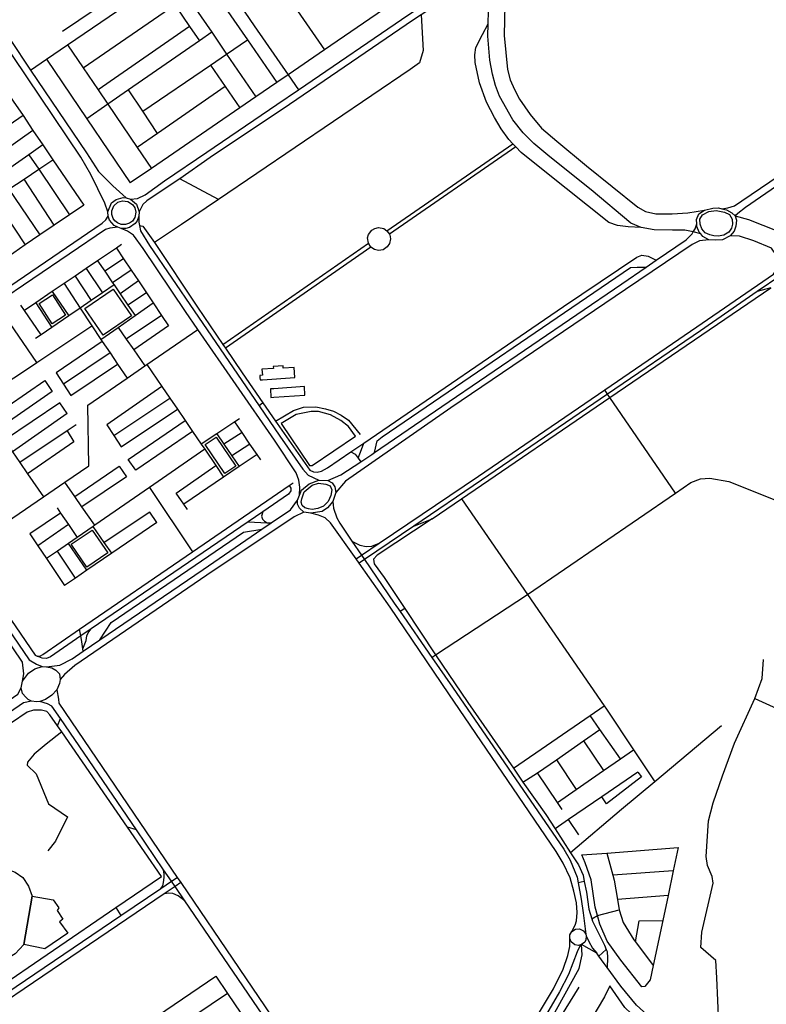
# Model space of a CAD drawing. Header units: millimetres. Extents: x 664923 to 767831, y 3118803 to 3207600.
# Tile 403 of 422: x 747118 to 748891, y 3151933 to 3154272. Entities that reach past the tile are written whole.
import ezdxf

# ---------------------------------------------------------------- set-up
doc = ezdxf.new("R2010")
doc.units = ezdxf.units.MM
for name, color, linetype in [('buildings', 5, 'Continuous'), ('parks', 8, 'Continuous'), ('roads_2', 2, 'Continuous'), ('roads_3', 3, 'Continuous')]:
    doc.layers.add(name, color=color, linetype=linetype)

msp = doc.modelspace()

# ---------------------------------------------------------------- linework, layer by layer
at = {"layer": 'buildings'}
for points in [[(747693.86, 3153416.69), (747771.31, 3153421.91), (747769.66, 3153446.15), (747743.26, 3153444.38), (747742.91, 3153449.47), (747719.8, 3153447.91), (747720.12, 3153443.28), (747692.89, 3153441.44), (747693.84, 3153427.36), (747687.5, 3153426.92), (747687.83, 3153422.17), (747688.22, 3153416.3), (747693.86, 3153416.69)], [(747714.17, 3153374.51), (747721.21, 3153374.98), (747794.92, 3153379.91), (747793.55, 3153400.26), (747720.78, 3153395.4), (747712.8, 3153394.87), (747714.17, 3153374.51)]]:
    msp.add_lwpolyline(points, close=True, dxfattribs=at)
at = {"layer": 'parks'}
for points in [[(747339.77, 3153799.46), (747336.26, 3153809.52), (747336.34, 3153818.34), (747341.01, 3153829.87), (747350.38, 3153838.45), (747361.41, 3153842.04), (747374.39, 3153840.53), (747385.68, 3153833.09), (747390.9, 3153825.2), (747393.32, 3153814.76), (747391.07, 3153802.57), (747385.31, 3153793.89), (747378.29, 3153788.58), (747369.03, 3153785.48), (747358.56, 3153785.79), (747349.75, 3153789.29), (747343.51, 3153794.38), (747339.77, 3153799.46)], [(748737.69, 3153775.05), (748733.42, 3153786.28), (748732.67, 3153798.47), (748739.37, 3153808.69), (748754.09, 3153816.59), (748771.12, 3153818.67), (748791.1, 3153815.19), (748803.23, 3153809.1), (748809.58, 3153798.57), (748810.16, 3153786.53), (748808.22, 3153776.62), (748801.62, 3153767.62), (748789.72, 3153760.27), (748776.04, 3153757.72), (748765.56, 3153758.62), (748756.04, 3153760.69), (748745.45, 3153765.62), (748737.69, 3153775.05)], [(747272, 3153585.72), (747339.74, 3153631.77), (747383.12, 3153568.6), (747315.39, 3153522.54), (747272, 3153585.72)], [(747163.53, 3153597.7), (747195.78, 3153618.27), (747226.59, 3153570.45), (747194.34, 3153549.88), (747163.53, 3153597.7)], [(747738.33, 3153312.69), (747805.5, 3153213.09), (747812.29, 3153212.82), (747914.77, 3153282.22), (747898.43, 3153305.34), (747879.86, 3153320.19), (747855.93, 3153333.08), (747826.77, 3153341.31), (747809.4, 3153341.21), (747774.43, 3153334.4), (747738.33, 3153312.69)], [(747584.16, 3153280.28), (747630.91, 3153211.32), (747604.67, 3153193.7), (747557.91, 3153262.67), (747584.16, 3153280.28)], [(747787.43, 3153134.02), (747793, 3153150.59), (747812.4, 3153166.45), (747827.36, 3153170.7), (747844.68, 3153168.61), (747855.12, 3153164.9), (747858.54, 3153155.16), (747856.6, 3153141.62), (747849.74, 3153127.73), (747838.62, 3153116.44), (747825.16, 3153111.01), (747812.39, 3153108.52), (747803.73, 3153109.57), (747794.79, 3153112.58), (747788.51, 3153117.6), (747786.11, 3153125.89), (747787.43, 3153134.02)], [(747240.03, 3153026), (747289.37, 3153059.55), (747326.7, 3153005.21), (747277.36, 3152971.66), (747240.03, 3153026)], [(746999.92, 3152054.15), (746985.57, 3152073.17), (746977.99, 3152095.6), (746976.21, 3152115.15), (746977.35, 3152126.06), (746993.47, 3152204.76), (747008.36, 3152225.49), (747030.94, 3152243.92), (747053.71, 3152253.64), (747084.04, 3152255.38), (747106.93, 3152246.6), (747124.97, 3152233.93), (747138.53, 3152213.25), (747147.52, 3152189.22), (747127.21, 3152075.06), (747106.91, 3152052.32), (747086.91, 3152040.47), (747067.59, 3152035.71), (747050.38, 3152035.07), (747032.28, 3152036.88), (747016, 3152043.61), (746999.92, 3152054.15)], [(747147.52, 3152189.22), (747196.74, 3152180.42), (747210.86, 3152161.67), (747206.16, 3152155.62), (747219.95, 3152134.74), (747211.96, 3152128.21), (747232.06, 3152101.31), (747176.94, 3152064.37), (747127.21, 3152075.06), (747147.52, 3152189.22)]]:
    msp.add_lwpolyline(points, close=True, dxfattribs=at)
at = {"layer": 'roads_2'}
for points in [[(746866.97, 3154584.65), (746870.09, 3154566.52), (746872.97, 3154550.01), (746880.89, 3154534.02), (747045.54, 3154297.84), (747143.44, 3154152.69), (747276.4, 3153955.58), (747304.99, 3153911.33), (747338.6, 3153877.08), (747370.28, 3153848.97)], [(747327.14, 3153816.05), (747320.02, 3153836.54), (747286.7, 3153904.24), (747262.42, 3153945.37), (747068.68, 3154232.85), (747025.53, 3154296.88), (746879.58, 3154508.52), (746866.83, 3154526.07), (746855.73, 3154540), (746844.73, 3154549.21), (746828.12, 3154556.91)], [(748784.58, 3153823.09), (748798.95, 3153824.86), (748814.66, 3153829.92), (748832.39, 3153841.79), (749095.73, 3154020.44), (749227.16, 3154108.74), (749503.4, 3154298.55), (749620.95, 3154379.57), (749644.27, 3154401.73), (749659.53, 3154422.96)], [(747380.88, 3153845.48), (747396.96, 3153847.27), (747415.47, 3153856.33), (747461.8, 3153889.22), (747561.89, 3153957.63), (747728.17, 3154070.44), (747779.52, 3154105.5), (748041.34, 3154284.27), (748185.49, 3154380.41), (748193.71, 3154389.57), (748195.53, 3154399.05)], [(748210.72, 3154375.94), (748196.03, 3154367.92), (748070.59, 3154284.19), (748052.5, 3154272.12), (747758.56, 3154071.08), (747569.95, 3153944.47), (747497.58, 3153894.49), (747470.49, 3153875.76), (747419.81, 3153842.11), (747409.79, 3153832.73), (747405.24, 3153823.96), (747400.96, 3153815.79)], [(749678.07, 3154388), (749655.93, 3154381.07), (749631.12, 3154368.29), (749505.1, 3154281.76), (749247.83, 3154105.07), (749105.78, 3154007.85), (748840.96, 3153826.09), (748822.69, 3153811.73), (748816.49, 3153806.09)], [(747358.48, 3153776.18), (747350.57, 3153779.44), (747342.03, 3153782.96), (747330.91, 3153796.08), (747327.7, 3153805.39), (747327.14, 3153816.05), (747335.95, 3153836.68), (747346.59, 3153845.16), (747363.36, 3153849.49), (747370.28, 3153848.97), (747380.88, 3153845.48), (747394.59, 3153833.51), (747400.96, 3153815.79), (747400.41, 3153805.55), (747396.24, 3153794.39), (747391.85, 3153788.27), (747378.16, 3153778.55), (747369.59, 3153776.18), (747358.48, 3153776.18)], [(746720.95, 3153400.95), (746743.7, 3153405.03), (746766.09, 3153416.46), (746898.45, 3153506.5), (746961.88, 3153549.65), (746987.97, 3153567.39), (747025.78, 3153593.12), (747313.71, 3153788.45), (747322.17, 3153796.55), (747327.7, 3153805.39)], [(747400.41, 3153805.55), (747400.46, 3153790.89), (747402.03, 3153783.23), (747404.62, 3153770.65), (747425.79, 3153735.66), (747531.54, 3153580.47), (747686.01, 3153355), (747735.55, 3153282.68), (747789.63, 3153204.35), (747802.58, 3153190.2), (747828.25, 3153178.33)], [(747350.57, 3153779.44), (747331.55, 3153776.92), (747320.95, 3153773.57), (747061.39, 3153597.54), (747037.93, 3153581.62), (747032.87, 3153578.2), (746975.15, 3153539.54), (746772.72, 3153403.94), (746756.75, 3153388.45), (746746.84, 3153370.12)], [(747782.3, 3153142.68), (747782.88, 3153161.39), (747780.37, 3153177.9), (747774.13, 3153195.87), (747722.54, 3153273.33), (747540.66, 3153536.13), (747511.34, 3153578.49), (747410.99, 3153728.9), (747387.9, 3153760.14), (747373.5, 3153769.51), (747358.48, 3153776.18)], [(748119.8, 3153352.73), (748547.81, 3153644.78), (748605.05, 3153684.13), (748629.05, 3153700.61), (748700, 3153749.38), (748714.61, 3153763.3), (748717.22, 3153767.83), (748721.48, 3153775.25), (748725.38, 3153787.42)], [(748754.44, 3153748.94), (748732.09, 3153747.15), (748714.14, 3153738.42), (748556.32, 3153631.13), (748141.23, 3153349.64), (747891.43, 3153175.83), (747867.91, 3153148.96)], [(746744.81, 3153354.97), (746747.78, 3153338.24), (746754.45, 3153316.59), (746820.49, 3153219.66), (746946.17, 3153035.22), (746992.32, 3152967.5), (747026.33, 3152917.59), (747139.73, 3152751.18), (747157.56, 3152740.83), (747171.31, 3152735.32)], [(747849.59, 3153177.39), (747880.51, 3153190.95), (747927.68, 3153221.9), (747953.72, 3153238.99), (747960.41, 3153243.57), (748119.8, 3153352.73)], [(747124.42, 3152700.59), (747127.17, 3152718.13), (747124.12, 3152745.74), (746947.66, 3153006.29), (746898.06, 3153079.54), (746741.88, 3153310.17), (746727.47, 3153323.45), (746713.76, 3153331.83)], [(747849.59, 3153177.39), (747859.26, 3153171.7), (747865.94, 3153162.02), (747867.91, 3153148.96), (747861.36, 3153127.4), (747848.46, 3153112.33), (747835.61, 3153103.7), (747808.95, 3153099.59), (747792.61, 3153102.22), (747781.94, 3153111.46), (747777.31, 3153120.64), (747777.55, 3153130.87), (747782.3, 3153142.68), (747786.84, 3153153.97), (747804.83, 3153169.21), (747828.25, 3153178.33), (747849.59, 3153177.39)], [(747181.46, 3152734.38), (747213.19, 3152738.13), (747242.52, 3152753.49), (747268.22, 3152771.36), (747308.04, 3152798.54), (747553.48, 3152966.11), (747692.77, 3153061.36), (747714.65, 3153076.31), (747760.82, 3153107.88), (747777.55, 3153130.87)], [(747861.36, 3153127.4), (747862.68, 3153111.22), (747870.56, 3153088.68), (747877.61, 3153075.94), (747906.62, 3153033.34), (747929.32, 3152999.99), (747936.64, 3152989.24), (748007.15, 3152885.68), (748021.05, 3152865.68), (748096.61, 3152756.89), (748145.51, 3152686.5), (748409.54, 3152300.84), (748424.58, 3152275.07), (748441.16, 3152234.31), (748443.55, 3152221.53), (748450.91, 3152182.04), (748455.91, 3152149.93), (748461.94, 3152099.11)], [(747792.61, 3153102.22), (747769.36, 3153091.27), (747561.94, 3152952.65), (747248.7, 3152737.53), (747223.99, 3152716), (747213.7, 3152704.46)], [(748428.94, 3152105.85), (748436.51, 3152120.99), (748440, 3152130.63), (748441.35, 3152150.44), (748439.71, 3152173.42), (748433.72, 3152201.29), (748424.57, 3152232.94), (748408.4, 3152268.27), (748391.25, 3152295.52), (748136.49, 3152670.28), (747997.17, 3152876.27), (747923.82, 3152980.51), (747916.31, 3152991.22), (747855.69, 3153076.7), (747842.8, 3153088.71), (747826.94, 3153094.81), (747808.95, 3153099.59)], [(747131.76, 3152662.08), (747124.3, 3152671.07), (747120.95, 3152684.58), (747124.42, 3152700.59), (747138.73, 3152719.52), (747153.2, 3152730.09), (747171.31, 3152735.32), (747181.46, 3152734.38), (747193.65, 3152731.71), (747203.74, 3152726.72), (747211.75, 3152718.16), (747213.7, 3152704.46), (747212.23, 3152695.05), (747205.78, 3152679.87), (747193.56, 3152667.51), (747179.2, 3152656.73), (747165.4, 3152652.38), (747157.54, 3152651.3), (747145.85, 3152652.56), (747137.79, 3152656.8), (747131.76, 3152662.08)], [(746413.48, 3152201.55), (746434.44, 3152203.62), (746452.55, 3152214.37), (746488.3, 3152239.03), (746494.51, 3152243.31), (746535.31, 3152271.44), (747019.15, 3152605.13), (747052.74, 3152628.29), (747055.09, 3152629.91), (747113.04, 3152669.89), (747120.95, 3152684.58)], [(747205.78, 3152679.87), (747209.77, 3152657.45), (747210.32, 3152648.51), (747491.53, 3152234.06), (747499.95, 3152221.65), (747915.67, 3151609.01), (747937.6, 3151572.62), (747951.72, 3151557.82), (747968.41, 3151549.7)], [(747145.85, 3152652.56), (747126.43, 3152648.71), (747069.29, 3152610.14), (746506, 3152229.97), (746463.61, 3152201.37), (746445.99, 3152184.19), (746436.17, 3152169.34)], [(747935.22, 3151523.54), (747932, 3151547.09), (747926.2, 3151566.64), (747902.44, 3151602.62), (747509.7, 3152178.4), (747486.56, 3152212.34), (747478, 3152224.89), (747459.18, 3152252.49), (747394.76, 3152346.94), (747214.3, 3152611.5), (747193.93, 3152641.38), (747183.76, 3152646.52), (747165.4, 3152652.38)], [(747452.58, 3152207.66), (747457.19, 3152213.98), (747459.31, 3152221.81), (747460.67, 3152234.15), (747460.35, 3152241.75), (747459.18, 3152252.49)], [(746719.89, 3151714.54), (746726.35, 3151717.46), (746746.45, 3151729.22), (746790.73, 3151759.22), (747357.92, 3152143.53), (747452.58, 3152207.66), (747478, 3152224.89), (747491.53, 3152234.06)], [(747499.95, 3152221.65), (747486.56, 3152212.34), (747460.48, 3152194.68), (746752.65, 3151715.17), (746736.85, 3151701.68), (746728.85, 3151693.38)], [(747509.7, 3152178.4), (747494.16, 3152190.63), (747481.18, 3152196.19), (747472.05, 3152196.32), (747460.48, 3152194.68)], [(748428.94, 3152105.85), (748437.09, 3152111.02), (748447.26, 3152111.64), (748456.45, 3152107.1), (748461.94, 3152099.11), (748462.98, 3152094.9), (748461.9, 3152085.47), (748459.24, 3152080.59), (748451.81, 3152074.54), (748449.45, 3152073.61), (748444.43, 3152072.67), (748435.52, 3152074.25), (748426.98, 3152081.26), (748423.8, 3152089.25), (748424.34, 3152097.84), (748428.94, 3152105.85)], [(747977.31, 3151548.79), (747992.58, 3151549.97), (748009.78, 3151555.67), (748040.78, 3151577.52), (748170.38, 3151679.75), (748203.49, 3151704.08), (748226.16, 3151726.04), (748248.64, 3151756.59), (748330.29, 3151878.3), (748385.12, 3151969.25), (748407.83, 3152015.69), (748419.17, 3152048.92), (748424.06, 3152069.64), (748423.8, 3152089.25)], [(748449.45, 3152073.61), (748441.49, 3152057.24), (748420.73, 3152003), (748399.68, 3151962.29), (748346.79, 3151870.97), (748263.6, 3151749.23), (748238.06, 3151711.22), (748233.29, 3151707.04), (748212.61, 3151688.84), (748179.33, 3151663.83), (748049.42, 3151566.67), (748046.26, 3151564.46), (748022.21, 3151547.56), (748013, 3151537.3), (748004.42, 3151517.91)]]:
    msp.add_lwpolyline(points, dxfattribs=at)
at = {"layer": 'roads_3'}
for points in [[(747431.34, 3154615.53), (747514.47, 3154492.59), (747554.53, 3154433.37), (747674.48, 3154257.5), (747754.75, 3154141.34), (747779.52, 3154105.5)], [(747915.6, 3154591.23), (747930.62, 3154569.44), (747988.06, 3154486.13), (748019.29, 3154440.84), (748074.37, 3154360.95), (747841.55, 3154200.98), (747754.75, 3154141.34), (747728.28, 3154123.18), (747678.43, 3154088.98), (747640.32, 3154062.83), (747430.53, 3153918.91), (747380.17, 3153884.38)], [(747143.44, 3154152.69), (747181.22, 3154178.48), (747231.14, 3154212.56), (747448.98, 3154361.29), (747478.25, 3154381.28), (747519.6, 3154409.52), (747527.23, 3154414.72), (747554.53, 3154433.37), (747646.45, 3154496.13), (747695.06, 3154529.32)], [(747219.48, 3154244.74), (747457.05, 3154406.02), (747501.58, 3154436.26)], [(747683.88, 3154429.01), (747697.84, 3154408.82), (747784.75, 3154283.12), (747841.55, 3154200.98)], [(747527.23, 3154414.72), (747658.58, 3154224.26), (747728.28, 3154123.18)], [(747478.25, 3154381.28), (747573.48, 3154242.23), (747608.96, 3154190.42), (747678.43, 3154088.98)], [(748263.79, 3154388.11), (748263.83, 3154372.46), (748269.27, 3154335.71), (748269.23, 3154308.45), (748267.98, 3154234.68), (748275.92, 3154153.67), (748282.67, 3154129.34), (748292.5, 3154106.32), (748304.51, 3154083.02), (748329.73, 3154047.01), (748356.76, 3154014.8), (748393.25, 3153983.63), (748463.25, 3153924.89), (748585.56, 3153826.71), (748603.49, 3153816.44), (748627.89, 3153811.23), (748666.6, 3153810.81), (748704.02, 3153813.25), (748743.73, 3153819.5)], [(747448.98, 3154361.29), (747485.89, 3154307.25), (747520.57, 3154256.47), (747544.16, 3154221.93)], [(748735.03, 3153763.08), (748717.22, 3153767.83), (748697.08, 3153771.73), (748667.43, 3153771.92), (748624.18, 3153772.63), (748593.59, 3153778.13), (748569.06, 3153789.09), (748474.75, 3153867.79), (748376.74, 3153946.42), (748338.18, 3153978.37), (748313.36, 3154003.24), (748288.73, 3154034.05), (748257.01, 3154090.7), (748247.77, 3154115.6), (748240.34, 3154143.01), (748234.04, 3154175.72), (748229.41, 3154232.93), (748230.02, 3154262.27), (748230.65, 3154292.14), (748230.22, 3154327.14), (748227.31, 3154346.6), (748221.57, 3154370.84)], [(747268.03, 3154158.23), (747485.89, 3154307.25)], [(748070.59, 3154284.19), (748075.31, 3154198.93), (748066.64, 3154169.36), (748045.1, 3154153.67), (747589.89, 3153845.31), (747502.07, 3153785.82), (747437.75, 3153742.85)], [(748593.59, 3153778.13), (748562.47, 3153779.75), (748537.45, 3153782.88), (748516.42, 3153790.13), (748364.76, 3153911.59), (748308.3, 3153956.75), (748295.71, 3153969.99), (748288.63, 3153977.42), (748279.22, 3153987.3), (748261.28, 3154012.9), (748244.86, 3154039.67), (748226.11, 3154076.21), (748209.66, 3154122.61), (748198.97, 3154170.86), (748198.39, 3154189.13), (748200.74, 3154206.3), (748216.32, 3154237.4), (748230.02, 3154262.27)], [(747573.48, 3154242.23), (747544.16, 3154221.93), (747376.06, 3154105.55), (747326.91, 3154071.53), (747276.96, 3154036.94)], [(747520.57, 3154256.47), (747303.8, 3154105.56)], [(747231.14, 3154212.56), (747268.03, 3154158.23), (747303.8, 3154105.56), (747326.91, 3154071.53), (747396.84, 3153968.54), (747430.53, 3153918.91)], [(747409.89, 3154054.64), (747570.74, 3154164.34), (747608.96, 3154190.42), (747658.58, 3154224.26)], [(747181.22, 3154178.48), (747276.96, 3154036.94), (747380.17, 3153884.38)], [(747570.74, 3154164.34), (747605.85, 3154113.12), (747640.32, 3154062.83)], [(747048.81, 3154156.86), (747102.21, 3154078.34), (747125.42, 3154044.21), (747149.13, 3154009.33), (747172.76, 3153974.59), (747196.58, 3153939.57), (747269.9, 3153831.78)], [(747444.98, 3154001.83), (747409.89, 3154054.64), (747376.06, 3154105.55)], [(747605.85, 3154113.12), (747444.98, 3154001.83), (747396.84, 3153968.54)], [(746947.19, 3154087.08), (746999.29, 3154008.66), (747022.51, 3153973.69), (747046.72, 3153937.24), (747069.64, 3153902.75), (747091.88, 3153869.27), (747165.72, 3153760.68)], [(747125.42, 3154044.21), (747092.29, 3154021.5), (747022.51, 3153973.69)], [(747149.13, 3154009.33), (747046.72, 3153937.24)], [(747989.64, 3153770.8), (748288.63, 3153977.42)], [(747172.76, 3153974.59), (747139.1, 3153951.15), (747069.64, 3153902.75)], [(748295.71, 3153969.99), (747995.6, 3153762.64)], [(746754.59, 3153642.8), (746878.36, 3153725.91), (747015.73, 3153818.14), (747057.58, 3153846.24), (747091.88, 3153869.27), (747127.86, 3153893.43), (747162.7, 3153916.83), (747196.58, 3153939.57)], [(747139.1, 3153951.15), (747162.7, 3153916.83), (747235.78, 3153808.49)], [(747199.42, 3153783.68), (747127.86, 3153893.43)], [(747589.89, 3153845.31), (747497.58, 3153894.49)], [(747057.58, 3153846.24), (747130.86, 3153736.88)], [(747269.9, 3153831.78), (747235.78, 3153808.49), (747199.42, 3153783.68), (747165.72, 3153760.68), (747130.86, 3153736.88), (747090.16, 3153709.1)], [(748743.73, 3153819.5), (748763.92, 3153824.12), (748777.08, 3153824.92), (748784.58, 3153823.09), (748795.88, 3153820.34), (748808.95, 3153813.27), (748816.49, 3153806.09), (748819.59, 3153795.93), (748818.06, 3153781.48), (748813.82, 3153769.86), (748804.58, 3153758.65), (748786.86, 3153749.36), (748770.54, 3153747.96), (748754.44, 3153748.94), (748740.04, 3153757.29), (748735.03, 3153763.08), (748731.12, 3153767.59), (748725.84, 3153780.84), (748725.38, 3153787.42), (748724.69, 3153797.59), (748729.94, 3153811.08), (748743.73, 3153819.5)], [(748816.49, 3153806.09), (748848.02, 3153797.59), (748954.33, 3153755.27)], [(747402.03, 3153783.23), (747409.99, 3153781.71), (747437.75, 3153742.85), (747540.13, 3153588.97), (747599.94, 3153500.6), (747605.99, 3153491.66), (747645.69, 3153432.98), (747695.12, 3153361.6), (747725.34, 3153317.94), (747728.77, 3153312.99), (747806.31, 3153202.12), (747815.35, 3153197.84), (747824.25, 3153197.08), (747834.33, 3153199.2), (747848.11, 3153207.11), (747904.23, 3153245.46), (747934.65, 3153266.25), (748408.99, 3153590.45), (748583.16, 3153707.77), (748595.09, 3153712.51), (748609.78, 3153710.1), (748629.05, 3153700.61)], [(747996.37, 3153760.89), (747998.22, 3153751.25), (747995.91, 3153740.12), (747990.53, 3153732.17), (747980.82, 3153725.76), (747969.33, 3153723.97), (747959.97, 3153726.22), (747951.56, 3153731.98), (747945.54, 3153741.21), (747943.8, 3153753.58), (747946, 3153761.97), (747953.88, 3153772.2), (747961.06, 3153776.32), (747969.62, 3153778.14), (747981.93, 3153775.88), (747989.64, 3153770.8), (747995.6, 3153762.64), (747996.37, 3153760.89)], [(748902.54, 3153729.51), (748860.96, 3153746.74), (748827, 3153757.55), (748804.58, 3153758.65)], [(747359.6, 3153737.71), (747347.08, 3153729.23), (747302.67, 3153699.13), (747275.74, 3153680.88), (747249.5, 3153663.1), (747222.92, 3153645.09), (747194.95, 3153626.14), (747155.97, 3153599.72), (747128.79, 3153581.31)], [(747347.08, 3153729.23), (747363.93, 3153704.2), (747382.36, 3153676.8), (747399.49, 3153651.35), (747418.46, 3153623.15), (747434.53, 3153599.27), (747454.42, 3153569.72), (747471.04, 3153545.03)], [(747599.94, 3153500.6), (747945.54, 3153741.21)], [(747951.56, 3153731.98), (747605.99, 3153491.66)], [(747916.31, 3152991.22), (747929.32, 3152999.99), (747970.94, 3153028.08), (748207.25, 3153187.52), (748506.83, 3153392.63), (748725.62, 3153542.45), (748907.81, 3153667.2), (748917.89, 3153682.38), (748920.19, 3153701.21), (748914.96, 3153711.84), (748902.54, 3153729.51)], [(747302.67, 3153699.13), (747319.48, 3153674.5), (747338.24, 3153647.02), (747341.69, 3153641.97), (747355.9, 3153621.16), (747374.5, 3153593.91), (747391.45, 3153569.08)], [(747363.93, 3153704.2), (747319.48, 3153674.5)], [(747275.74, 3153680.88), (747314.33, 3153623.28)], [(747382.36, 3153676.8), (747338.24, 3153647.02)], [(749001.68, 3153677.94), (748972.27, 3153681.61), (748958.05, 3153679.39), (748947.7, 3153676.86), (748924.83, 3153664.49), (748868.99, 3153625.98), (748734.26, 3153533.04), (748513.71, 3153382.54), (748214.08, 3153178.07), (748053.89, 3153069.04), (747936.64, 3152989.24), (747923.82, 3152980.51)], [(747960.41, 3153243.57), (747966.5, 3153271.36), (747978.28, 3153280.84), (748568.12, 3153683.13), (748584.22, 3153684.56), (748605.05, 3153684.13)], [(747249.5, 3153663.1), (747287.56, 3153605)], [(747399.49, 3153651.35), (747355.9, 3153621.16)], [(747341.69, 3153641.97), (747314.33, 3153623.28), (747287.56, 3153605), (747261.1, 3153586.92), (747234.62, 3153568.84), (747194.08, 3153541.14), (747168.33, 3153523.56), (747155.17, 3153514.57)], [(747194.95, 3153626.14), (747234.62, 3153568.84)], [(747222.92, 3153645.09), (747261.1, 3153586.92), (747288.78, 3153544.72), (747310.56, 3153512.46), (747313.76, 3153507.72), (747332.2, 3153480.4), (747350.2, 3153453.73), (747372.49, 3153420.7)], [(748053.89, 3153069.04), (748097.36, 3153086.5), (748166.8, 3153133.92), (748519.18, 3153374.54), (748901.11, 3153635.36)], [(748901.11, 3153635.36), (748868.99, 3153625.98)], [(747418.46, 3153623.15), (747374.5, 3153593.91)], [(747158.49, 3153457.69), (747061.39, 3153597.54)], [(747168.33, 3153523.56), (747128.79, 3153581.31), (747120.2, 3153593.85)], [(747155.97, 3153599.72), (747194.08, 3153541.14)], [(747310.56, 3153512.46), (747351.23, 3153540.91), (747391.45, 3153569.08), (747434.53, 3153599.27)], [(747454.42, 3153569.72), (747370.56, 3153513.06)], [(746929.99, 3153305.04), (746956.97, 3153323.05), (746982.85, 3153340.35), (747010.28, 3153358.68), (747018.74, 3153364.32), (747036.68, 3153376.3), (747064.43, 3153394.85), (747090.42, 3153412.22), (747117.32, 3153430.18), (747158.49, 3153457.69), (747288.78, 3153544.72)], [(746984.95, 3153009.41), (747173.99, 3153138.55), (747224.66, 3153173.17), (747282.1, 3153212.42), (747279.07, 3153356.57), (747372.49, 3153420.7), (747414.6, 3153449.61), (747419.58, 3153453.02), (747540.66, 3153536.13)], [(747351.23, 3153540.91), (747370.56, 3153513.06), (747388.36, 3153487.41), (747414.6, 3153449.61)], [(747471.04, 3153545.03), (747388.36, 3153487.41)], [(747313.76, 3153507.72), (747204.02, 3153432.98), (747221.57, 3153405.95), (747238.82, 3153379.36), (747350.2, 3153453.73)], [(747332.2, 3153480.4), (747221.57, 3153405.95)], [(747419.58, 3153453.02), (747455.47, 3153400.4), (747474.4, 3153372.63), (747491.98, 3153346.86), (747510.62, 3153319.53), (747528.22, 3153293.73), (747548.86, 3153263.47), (747557.09, 3153251.41)], [(747046, 3153324.69), (747177.22, 3153415.17), (747194.53, 3153388.86)], [(747455.47, 3153400.4), (747324.37, 3153309.68)], [(748674.55, 3153146.95), (748519.18, 3153374.54), (748513.71, 3153382.54), (748506.83, 3153392.63)], [(747194.53, 3153388.86), (747063.95, 3153298.57)], [(747341.21, 3153284.17), (747474.4, 3153372.63)], [(747018.74, 3153364.32), (747046, 3153324.69), (747063.95, 3153298.57), (747081.68, 3153272.79), (747083.47, 3153270.18), (747100.38, 3153245.59), (747117.86, 3153220.18), (747136.37, 3153193.24), (747173.99, 3153138.55)], [(747230.6, 3153336.26), (747213.06, 3153361.86), (747081.68, 3153272.79)], [(747358.77, 3153257.56), (747491.98, 3153346.86)], [(747695.12, 3153361.6), (747686.01, 3153355)], [(747725.34, 3153317.94), (747768.16, 3153343.24), (747791.58, 3153351.43), (747820.57, 3153352.41), (747843.89, 3153347.53), (747862.95, 3153341.96), (747880.75, 3153332.53), (747898.02, 3153320.58), (747925.81, 3153286.54)], [(746759.1, 3153339.06), (746848.18, 3153209.05), (746984.95, 3153009.41), (747027.61, 3152947.15), (747154.26, 3152762.28), (747158.67, 3152759.93), (747162.97, 3152759.65), (747167.24, 3152760.84), (747172.44, 3152764.12), (747259.8, 3152824.04), (747527.58, 3153007.75), (747757.69, 3153165.6), (747766.59, 3153171.71)], [(747230.6, 3153336.26), (747100.38, 3153245.59)], [(747639.6, 3153324.05), (747628.33, 3153316.53), (747585.78, 3153288.12), (747548.86, 3153263.47)], [(747251.99, 3153309.56), (747230.22, 3153295.05), (747117.86, 3153220.18)], [(747324.37, 3153309.68), (747341.21, 3153284.17), (747358.77, 3153257.56)], [(747528.22, 3153293.73), (747393.67, 3153201.49), (747375.54, 3153227.16), (747510.62, 3153319.53)], [(747689.92, 3153226.47), (747681.28, 3153239.1), (747664.31, 3153263.92), (747645.57, 3153291.32), (747628.33, 3153316.53)], [(747230.22, 3153295.05), (747246.13, 3153269.41), (747136.37, 3153193.24)], [(747585.78, 3153288.12), (747602.49, 3153263.57), (747621.14, 3153236.17), (747638.82, 3153210.21)], [(747645.57, 3153291.32), (747602.49, 3153263.57)], [(747557.09, 3153251.41), (747425.45, 3153160.47), (747296, 3153071.05), (747291.83, 3153068.15), (747253.91, 3153041.95), (747233.54, 3153027.88), (747207.04, 3153009.57), (747181.18, 3152991.71)], [(747557.09, 3153251.41), (747583.18, 3153212.57), (747601.72, 3153184.98)], [(747664.31, 3153263.92), (747621.14, 3153236.17)], [(747921.41, 3153230.31), (747929.42, 3153250.57), (747934.65, 3153266.25)], [(747681.28, 3153239.1), (747638.82, 3153210.21), (747601.72, 3153184.98), (747507.55, 3153120.95)], [(747904.23, 3153245.46), (747914.56, 3153239.48), (747921.41, 3153230.31), (747927.68, 3153221.9)], [(747248.16, 3153139.53), (747353.79, 3153211.44), (747370.8, 3153185.75), (747265.38, 3153114.87)], [(747516.38, 3153108.43), (747507.55, 3153120.95), (747489.19, 3153147.01), (747583.18, 3153212.57)], [(748096.61, 3152756.89), (748105.26, 3152763.32), (748323.33, 3152906.25), (748674.55, 3153146.95), (748711.31, 3153172.13), (748734.25, 3153181.26), (748756.39, 3153182.68), (748801.37, 3153174.53), (748930.66, 3153123.08), (748946.46, 3153105.2), (748958.16, 3153076.2), (748971.41, 3153064.98), (749041.87, 3153037.22), (749127.4, 3153001.76), (749222.25, 3152962.42), (749254.27, 3152948.84), (749287.9, 3152934.57), (749392.98, 3152883.76), (749447.24, 3152922.07)], [(747757.69, 3153165.6), (747761.67, 3153159.26), (747761.19, 3153152.7), (747755.82, 3153144.44), (747695.26, 3153103.1), (747660.03, 3153079.04), (747286.96, 3152824.39), (747262.86, 3152807.95), (747190.59, 3152758.61), (747180.87, 3152754.6), (747171.21, 3152755.01), (747158.67, 3152759.93)], [(747296, 3153071.05), (747265.38, 3153114.87), (747248.16, 3153139.53), (747224.66, 3153173.17)], [(747425.45, 3153160.47), (747527.58, 3153007.75)], [(748166.8, 3153133.92), (748323.33, 3152906.25), (748505.16, 3152641.8), (748510.65, 3152633.81), (748574.96, 3152537.15), (748625.57, 3152461.07)], [(747206.24, 3153111.94), (747214.62, 3153099.63), (747233.12, 3153072.46), (747253.91, 3153041.95)], [(747214.62, 3153099.63), (747141.68, 3153050.29)], [(747443.44, 3153077.6), (747426.89, 3153102.29), (747318.16, 3153030.18)], [(747695.26, 3153103.1), (747691.64, 3153092.43), (747693.79, 3153085.31), (747699.25, 3153080.4), (747705.1, 3153076.79)], [(747233.12, 3153072.46), (747160.51, 3153022.37)], [(747443.44, 3153077.6), (747336.15, 3153004.21), (747277.24, 3152963.92), (747250.4, 3152945.55), (747224.33, 3152927.71)], [(747336.15, 3153004.21), (747318.16, 3153030.18), (747291.83, 3153068.15)], [(747660.03, 3153079.04), (747705.1, 3153076.79), (747714.65, 3153076.31)], [(748097.36, 3153086.5), (747966.56, 3152999.81), (747958.07, 3152990.02), (747959.25, 3152979.26), (747982.99, 3152946.67), (748032.04, 3152873.12), (748105.26, 3152763.32), (748182, 3152649.99), (748290.55, 3152493.41), (748312.56, 3152460.15), (748366.92, 3152383.73), (748389.05, 3152349.59), (748425.85, 3152292.82), (748444.74, 3152263.67), (748455.27, 3152239.73), (748458.33, 3152224.59), (748463.45, 3152199.24), (748468.93, 3152158.7), (748475.88, 3152135.87), (748477.64, 3152130.12), (748506.22, 3152072.8), (748510.35, 3152062.68), (748512.36, 3152057.76), (748513.25, 3152043.24), (748512.72, 3152020.08)], [(747141.68, 3153050.29), (747160.51, 3153022.37), (747181.18, 3152991.71), (747224.33, 3152927.71)], [(747308.04, 3152798.54), (747334.61, 3152840.16), (747648.67, 3153054.09), (747692.77, 3153061.36)], [(747277.24, 3152963.92), (747233.54, 3153027.88)], [(747906.62, 3153033.34), (747925.28, 3153023.45), (747940.16, 3153020.22), (747953.95, 3153021.3), (747970.94, 3153028.08)], [(747250.4, 3152945.55), (747207.04, 3153009.57)], [(748863.29, 3152659.57), (749065, 3152567.39), (749173.72, 3152780.84), (749254.27, 3152948.84)], [(748032.04, 3152873.12), (748021.05, 3152865.68)], [(747268.22, 3152771.36), (747267.83, 3152777.1), (747264.52, 3152799.26), (747262.86, 3152807.95), (747259.8, 3152824.04)], [(747267.83, 3152777.1), (747275.14, 3152797.14), (747277.36, 3152808.01), (747279.97, 3152815.53), (747286.96, 3152824.39)], [(748782.28, 3151837.42), (748778.15, 3151887.72), (748772.87, 3151995.08), (748770.89, 3152036.68), (748735.23, 3152067.76), (748737.19, 3152103.99), (748764.27, 3152220.76), (748762.01, 3152236.49), (748751.08, 3152262.11), (748747.88, 3152283.81), (748753.48, 3152368.55), (748764.33, 3152411.23), (748786.23, 3152475.36), (748814.95, 3152552.97), (748863.29, 3152659.57), (748880.34, 3152706.74), (748884.04, 3152751.98)], [(747454.42, 3152236.52), (747373.72, 3152353.38), (747217.28, 3152579.91), (747207.62, 3152593.9), (747189.24, 3152620.5), (747181.7, 3152628.45), (747169.43, 3152631.22), (747150.08, 3152631.58), (747135.43, 3152626.46), (747060.27, 3152575.68), (746552.98, 3152232.9), (746506, 3152229.97)], [(748290.55, 3152493.41), (748472.52, 3152618.74), (748505.16, 3152641.8)], [(747207.62, 3152593.9), (747214.3, 3152611.5)], [(748544.42, 3152516.04), (748495.57, 3152585.81), (748472.52, 3152618.74)], [(747217.28, 3152579.91), (747180.44, 3152550.61), (747151.99, 3152526.93), (747135.84, 3152508.23), (747135.68, 3152500.96), (747156.79, 3152480.52), (747185.97, 3152408.68), (747230.81, 3152377.98), (747202.39, 3152320.59), (747184.48, 3152297.48)], [(748312.56, 3152460.15), (748347.39, 3152482.45), (748392.3, 3152513.78), (748456.3, 3152558.42), (748495.57, 3152585.81)], [(748784.18, 3152593.92), (748625.57, 3152461.07), (748546.93, 3152395.21), (748425.85, 3152292.82)], [(748456.3, 3152558.42), (748504.04, 3152488.1)], [(748394.47, 3152412.32), (748439.07, 3152443.17), (748504.04, 3152488.1), (748544.42, 3152516.04), (748574.96, 3152537.15)], [(748392.3, 3152513.78), (748439.07, 3152443.17)], [(748405.77, 3152395.49), (748394.47, 3152412.32), (748347.39, 3152482.45)], [(748585.48, 3152484.43), (748499.73, 3152425.57), (748421.02, 3152371.53), (748389.05, 3152349.59)], [(748585.48, 3152484.43), (748593.89, 3152473.35), (748511.35, 3152409), (748499.73, 3152425.57)], [(748445.67, 3152335.19), (748421.02, 3152371.53)], [(747394.76, 3152346.94), (747373.72, 3152353.38)], [(748452.09, 3152287.38), (748512.12, 3152291.96), (748681.51, 3152304.88), (748669.73, 3152249.59), (748657.33, 3152191.39), (748644.61, 3152131.72), (748621.82, 3152024.76), (748614.51, 3151990.48), (748602.13, 3151974.48), (748594.81, 3151974.33), (748545.27, 3152037.34), (748512.33, 3152082.29), (748495.27, 3152122.97), (748489.42, 3152143.75), (748484.01, 3152163.01), (748474.93, 3152228.02), (748460.58, 3152268.37), (748452.09, 3152287.38)], [(748512.12, 3152291.96), (748526.12, 3152239.27), (748529.31, 3152227.25), (748537.06, 3152181.64), (748541.2, 3152157.31), (748550.7, 3152127.21), (748576.26, 3152085.56), (748579.8, 3152080.84), (748621.82, 3152024.76)], [(748669.73, 3152249.59), (748526.12, 3152239.27)], [(746552.98, 3152232.9), (746459.6, 3152167.78), (746451.2, 3152150.99), (746447.73, 3152127.19), (746455.2, 3152112.32), (746576.78, 3151933.15), (746708.72, 3151738.74), (746717.12, 3151736.55), (746725, 3151739.49), (746779.11, 3151776.36), (747048.85, 3151960.16), (747345.64, 3152162.4), (747454.42, 3152236.52)], [(748458.33, 3152224.59), (748443.55, 3152221.53)], [(748657.33, 3152191.39), (748537.06, 3152181.64)], [(747345.64, 3152162.4), (747357.92, 3152143.53)], [(748475.88, 3152135.87), (748489.42, 3152143.75), (748541.2, 3152157.31)], [(748579.8, 3152080.84), (748588.41, 3152130.7), (748644.61, 3152131.72)], [(748462.98, 3152094.9), (748468.91, 3152082.14), (748478.15, 3152065.64), (748487.84, 3152054.24)], [(748375.54, 3151890.33), (748446.26, 3152017.82), (748453.37, 3152050.34), (748451.81, 3152074.54)], [(748487.84, 3152054.24), (748470.27, 3152064.75), (748451.81, 3152074.54)], [(748493.09, 3152047.02), (748510.35, 3152062.68)], [(748906.2, 3151852.96), (748880.24, 3151844.86), (748850.5, 3151838.47), (748813.93, 3151835.78), (748782.28, 3151837.42), (748761.33, 3151838.5), (748706.13, 3151850.76), (748662.83, 3151869.99), (748632.14, 3151885.16), (748582.02, 3151930.61), (748545.41, 3151975.38), (748512.72, 3152020.08), (748505.71, 3152029.68), (748493.09, 3152047.02), (748487.84, 3152054.24)], [(747356.8, 3151845.14), (747424.88, 3151891.5), (747583.66, 3151999.67), (747611.21, 3151958.41), (747780.85, 3151707.41), (747796.47, 3151683.63), (747902.42, 3151522.26)], [(748445.36, 3151973.42), (748383.86, 3151873.82), (748384.57, 3151864.94), (748388.71, 3151855.88)], [(748519.18, 3151976.71), (748506.03, 3151950.4), (748436.42, 3151832.75)], [(748672.14, 3151844.7), (748612.38, 3151876.36), (748580.97, 3151900.19), (748569.59, 3151911.04), (748554.66, 3151925.28), (748519.18, 3151976.71)], [(747611.21, 3151958.41), (747572.02, 3151932.03), (747452.7, 3151851.67)]]:
    msp.add_lwpolyline(points, dxfattribs=at)

doc.saveas('drawing.dxf')
